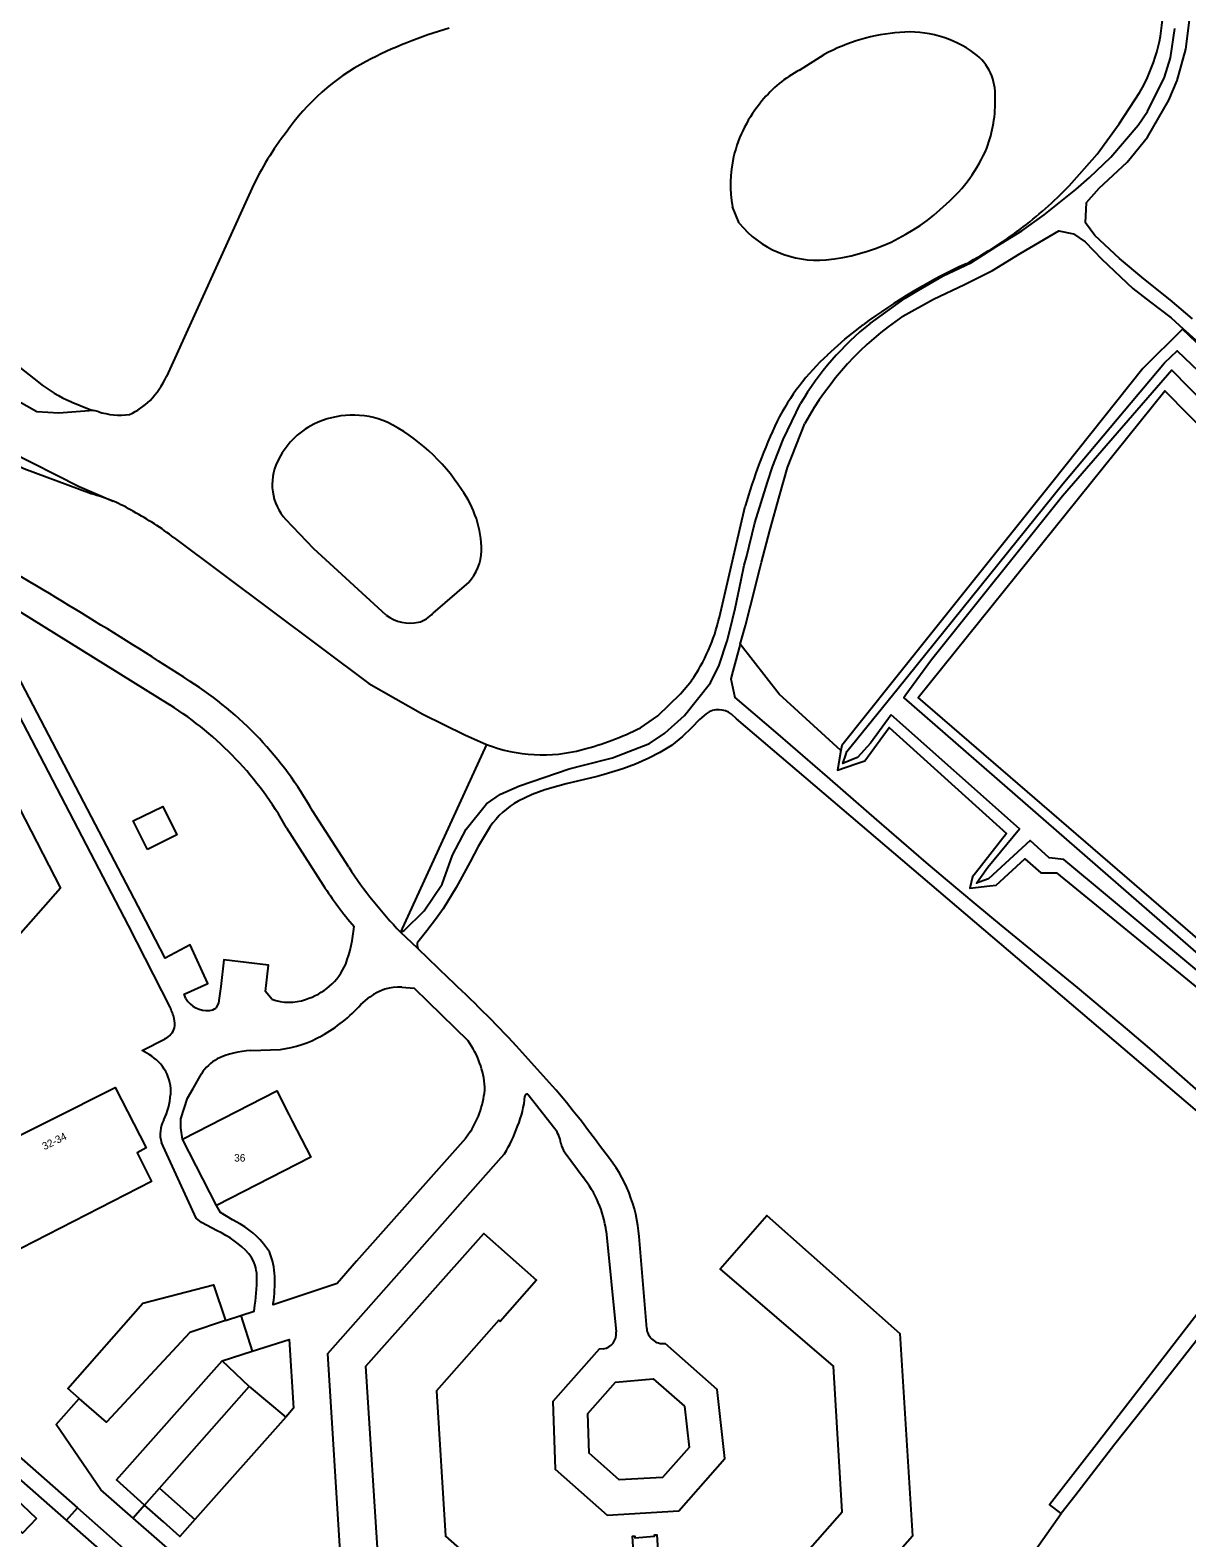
# Model space of a CAD drawing. Extents: x 162074 to 163034, y 381824 to 382557.
# Drawn here: x 162697.9 to 162851.8, y 382189.9 to 382390.5 of the extents above; entities that cross this region are included whole.
import ezdxf

# ---------------------------------------------------------------- set-up
doc = ezdxf.new("R2010")
doc.units = 0
for name, color, linetype in [('IMGEO_Erf', 7, 'Continuous'), ('IMGEO_Groenvoorziening', 7, 'Continuous'), ('IMGEO_Loofbos', 7, 'Continuous'), ('IMGEO_Meer_plas_ven_vijver', 7, 'Continuous'), ('IMGEO_Moeras', 7, 'Continuous'), ('IMGEO_Pand', 7, 'Continuous'), ('IMGEO_Pand_nummerreeks', 7, 'Continuous'), ('IMGEO_Parkeervlak_halfverhard', 7, 'Continuous'), ('IMGEO_Rijbaan_lokaal_halfverhard', 7, 'Continuous'), ('IMGEO_Rijbaan_lokaal_open', 7, 'Continuous'), ('IMGEO_Voetpad_gesloten', 7, 'Continuous'), ('IMGEO_Waterloop', 7, 'Continuous')]:
    doc.layers.add(name, color=color, linetype=linetype)

msp = doc.modelspace()

# ---------------------------------------------------------------- linework, layer by layer
at = {"layer": 'IMGEO_Erf'}
for points in [[(162687.57, 382353.03), (162691.15, 382349.79), (162699.04, 382343.63)], [(162703.4, 382341.04), (162705.79, 382340.04), (162706.37, 382339.89)]]:
    msp.add_lwpolyline(points, dxfattribs=at)
msp.add_arc((162710.17, 382357.46), 17.75, 231.1627, 247.6064, dxfattribs=at)
at = {"layer": 'IMGEO_Groenvoorziening'}
msp.add_lwpolyline([(162805.78, 382294.64), (162805.31, 382292.02), (162807.75, 382292.85), (162808.97, 382293.27), (162812.18, 382297.68), (162827.81, 382283.6), (162823.69, 382278.34), (162823.29, 382277.83), (162822.91, 382276.33), (162825.57, 382276.63), (162826.44, 382276.73), (162830.26, 382280.21), (162832.38, 382278.35), (162834.43, 382278.35), (162869.81, 382249.48), (162872.03, 382252.27), (162905.03, 382293.74), (162906.16, 382295.16), (162907.79, 382297.19), (162894.84, 382309.69), (162877.84, 382325.32), (162851.23, 382350.68)], dxfattribs=at)
at = {"layer": 'IMGEO_Loofbos'}
for points in [[(162851.23, 382350.68), (162845.94, 382345.47), (162833.81, 382330.23), (162812.56, 382303.64), (162805.9, 382295.3), (162805.78, 382294.64)], [(162851.31, 382350.76), (162851.23, 382350.68)], [(162898.73, 382296.02), (162868.1, 382256.78), (162816.06, 382301.69), (162848.87, 382342.5), (162855.01, 382336.26), (162898.73, 382296.02)], [(162805.78, 382294.64), (162797.57, 382302.12), (162792.39, 382308.8)], [(162755.38, 382155.85), (162769.43, 382155.17), (162774.03, 382139.85), (162790.24, 382139.85), (162817.79, 382168.6), (162835.07, 382193.12)]]:
    msp.add_lwpolyline(points, dxfattribs=at)
at = {"layer": 'IMGEO_Meer_plas_ven_vijver'}
for points in [[(162800.27, 382385.17), (162803.55, 382387.22)], [(162836.49, 382370.15), (162839.87, 382373.97), (162842.8, 382378.03), (162845.53, 382382.23)], [(162727.45, 382369.51), (162716.05, 382344.41)], [(162792.25, 382364.8), (162791.37, 382366.96)], [(162803.99, 382347.26), (162806.29, 382349.36), (162808.74, 382351.29)], [(162706.37, 382339.89), (162701.75, 382339.51), (162698.8, 382339.72), (162691.1, 382344.05)], [(162706.96, 382339.75), (162706.37, 382339.89)], [(162695.2, 382334.46), (162704.46, 382329.77), (162708.96, 382327.82)], [(162789.61, 382312.38), (162791.76, 382321.61), (162793.05, 382327.15)], [(162745.29, 382312.64), (162735.65, 382321.48), (162731.92, 382325.38)], [(162717.1, 382322.93), (162742.96, 382303.55), (162750.18, 382299.49), (162755.74, 382296.72), (162758.65, 382295.44)], [(162756.27, 382317.02), (162751.5, 382312.92)], [(162779.1, 382297.65), (162781.4, 382299.25), (162784.42, 382302.19), (162785.88, 382303.93)]]:
    msp.add_lwpolyline(points, dxfattribs=at)
for centre, radius, start, end in [((162826.5, 382393.48), 22.1, 329.4165, 359.5048), ((162768.72, 382337.01), 55.78, 105.653, 117.9106), ((162815.32, 382365.78), 24.46, 93.9619, 118.7606), ((162814.91, 382375.72), 14.52, 53.4363, 95.0559), ((162819.67, 382382.01), 6.62, 355.7434, 54.0684), ((162756.68, 382359.72), 30.08, 117.8927, 145.2129), ((162807.73, 382371), 16.01, 117.7714, 141.0754), ((162809.36, 382369.23), 18.4, 139.9868, 166.1128), ((162809.24, 382380.82), 17.05, 339.2834, 2.3555), ((162764.72, 382351.69), 41.31, 142.4237, 154.4472), ((162806.07, 382382.96), 20.79, 311.4007, 336.8491), ((162808.06, 382369.98), 16.96, 167.5146, 190.2586), ((162797.45, 382406.79), 53.54, 307.4918, 316.821), ((162801.16, 382386.6), 26.8, 275.6326, 314.1423), ((162802.58, 382373.17), 13.29, 219.0143, 275.2394), ((162795.68, 382409.36), 56.66, 298.1599, 307.3288), ((162854.75, 382289.37), 77.14, 114.7817, 126.6144), ((162825.08, 382324.25), 31.21, 132.5152, 152.8962), ((162706.08, 382348.9), 10.94, 315.4285, 335.7502), ((162707.21, 382347.94), 9.46, 294.6698, 314.7973), ((162709.85, 382347.84), 8.59, 250.3619, 278.742), ((162740.84, 382327.57), 11.69, 66.908, 116.3394), ((162733.93, 382315.73), 25.35, 32.5261, 63.049), ((162863.73, 382307.07), 73.48, 154.704, 164.1473), ((162740.31, 382328.73), 10.42, 116.5535, 155.4103), ((162736.99, 382330.02), 6.87, 153.6362, 222.413), ((162743.87, 382321.1), 14.11, 0.4304, 35.8269), ((162701.16, 382309.15), 20.23, 58.6534, 67.3101), ((162693.09, 382291.71), 39.38, 52.4292, 61.8305), ((162751.4, 382321.45), 6.58, 317.7064, 357.9096), ((162748.47, 382316.89), 5.31, 233.246, 282.0814), ((162748.66, 382315.26), 3.68, 284.3726, 320.4271), ((162766.28, 382317.64), 23.91, 325.0107, 347.2859), ((162761.81, 382332.01), 38.46, 284.4539, 296.7137), ((162766.07, 382314.71), 20.65, 248.9494, 284.993)]:
    msp.add_arc(centre, radius, start, end, dxfattribs=at)
at = {"layer": 'IMGEO_Moeras'}
for points in [[(162706.06, 382328.78), (162697.07, 382332.1), (162691.92, 382334.59), (162690.11, 382335.64)], [(162758.65, 382295.44), (162747.2, 382270.48)]]:
    msp.add_lwpolyline(points, dxfattribs=at)
msp.add_arc((162701.06, 382308.91), 20.49, 67.3167, 75.8608, dxfattribs=at)
at = {"layer": 'IMGEO_Pand'}
for points in [[(162675.46, 382307.94), (162674.15, 382310.27), (162682.33, 382314.42), (162701.96, 382276.33), (162685.48, 382257.65), (162678.6, 382263.71), (162680.11, 382265.42), (162675.05, 382269.87), (162682.77, 382278.87), (162669.36, 382304.81), (162675.46, 382307.94)], [(162713.53, 382281.49), (162711.65, 382285.27), (162715.58, 382287.21), (162717.45, 382283.44), (162713.53, 382281.49)], [(162667.48, 382260.68), (162671.97, 382256.43), (162672.98, 382257.51), (162691.62, 382240.98), (162709.22, 382249.82), (162713.34, 382241.76), (162712.16, 382241.13), (162714.09, 382237.28), (162689.83, 382224.87), (162659.77, 382251.85), (162667.48, 382260.68)], [(162718.19, 382242.91), (162730.74, 382249.34), (162732.34, 382246.21), (162732.8, 382245.31), (162735.25, 382240.52), (162722.7, 382234.1)], [(162722.7, 382234.1), (162718.19, 382242.91)], [(162793.11, 382178.82), (162805.96, 382193.37), (162804.77, 382212.73), (162789.7, 382225.68), (162795.92, 382232.77), (162813.63, 382217.09), (162815.31, 382190.13), (162797.46, 382169.91)], [(162744.29, 382185.75), (162742.6, 382212.72), (162758.26, 382230.37), (162765.27, 382224.19), (162760.45, 382218.69), (162760.27, 382218.85), (162751.98, 382209.44), (162753.18, 382190.1), (162767.75, 382177.26)], [(162715.14, 382196.5), (162727.07, 382210.04)], [(162727.07, 382210.04), (162731.93, 382205.96)], [(162731.93, 382205.96), (162719.85, 382192.35)], [(162696.05, 382201.08), (162704.21, 382193.87)], [(162702.76, 382192.23), (162694.6, 382199.43)], [(162713.16, 382194.25), (162715.14, 382196.5)], [(162715.14, 382196.5), (162719.85, 382192.35)], [(162698.79, 382192.46), (162696.93, 382190.51), (162694.04, 382193.27), (162695.9, 382195.22), (162698.79, 382192.46)], [(162702.76, 382192.23), (162704.21, 382193.87)], [(162704.21, 382193.87), (162712.66, 382186.41)], [(162719.85, 382192.35), (162717.84, 382190.09), (162715.65, 382192.04), (162713.16, 382194.25)], [(162711.21, 382184.77), (162702.76, 382192.23)], [(162778.2, 382187.97), (162778.06, 382190.11), (162778.38, 382190.13), (162778.38, 382189.91), (162780.98, 382190.12), (162780.97, 382190.3), (162781.29, 382190.31), (162781.4, 382188.21)]]:
    msp.add_lwpolyline(points, dxfattribs=at)
at = {"layer": 'IMGEO_Parkeervlak_halfverhard'}
for points in [[(162704.47, 382208.45), (162702.96, 382209.77), (162712.91, 382221.1), (162722.33, 382223.55), (162723.93, 382218.79)], [(162727.07, 382210.04), (162723.49, 382213.44)]]:
    msp.add_lwpolyline(points, dxfattribs=at)
at = {"layer": 'IMGEO_Rijbaan_lokaal_halfverhard'}
for points in [[(162723.93, 382218.79), (162719.15, 382217.2), (162708.08, 382205.28), (162704.47, 382208.45)], [(162723.93, 382218.79), (162725.97, 382219.47)], [(162723.49, 382213.44), (162727.48, 382214.71)], [(162713.16, 382194.25), (162709.4, 382197.6), (162723.49, 382213.44)], [(162711.63, 382192.52), (162707.32, 382196.28), (162701.37, 382204.95), (162704.47, 382208.45)]]:
    msp.add_lwpolyline(points, dxfattribs=at)
at = {"layer": 'IMGEO_Rijbaan_lokaal_open'}
for points in [[(162716.54, 382260.48), (162710.99, 382271.38), (162685.25, 382320.78)], [(162689.5, 382317.47), (162716.52, 382300.7)], [(162718.63, 382261.64), (162718.41, 382262.21), (162721.57, 382263.65), (162719.22, 382268.78), (162715.9, 382267.03), (162713.33, 382271.99), (162689.5, 382317.47)], [(162740.3, 382279.11), (162735.49, 382286.6)], [(162732.04, 382284.34), (162736.89, 382276.73)], [(162749.48, 382268.28), (162747.2, 382270.48)], [(162753.61, 382264.31), (162749.48, 382268.28)], [(162730.08, 382261.56), (162729.22, 382262.58), (162729.62, 382266.1), (162723.68, 382266.77), (162723.28, 382263.25), (162723.06, 382261.68), (162722.96, 382261.04), (162722.63, 382260.38)], [(162747.38, 382263.14), (162749.03, 382263), (162750.82, 382261.26), (162756.18, 382256.02)], [(162741.93, 382260.85), (162743.11, 382261.85)], [(162713.76, 382254.18), (162712.84, 382254.73), (162715.87, 382256.3)], [(162727.28, 382254.71), (162731.23, 382254.88)], [(162767.43, 382250), (162762.64, 382255.32)], [(162718.19, 382242.91), (162717.99, 382244.46), (162717.98, 382245.65), (162718.88, 382248.38), (162719.6, 382249.68), (162720.7, 382251.64)], [(162764.12, 382248.92), (162767.72, 382244.33)], [(162722.81, 382230.74), (162720.72, 382231.83), (162720.03, 382232.41), (162715.38, 382242.47)], [(162756.45, 382243.9), (162755.85, 382243.03), (162741.34, 382226.68), (162738.76, 382223.73), (162730.24, 382220.89), (162730.27, 382221.06)], [(162744.96, 382167.36), (162740.18, 382171.69), (162737.52, 382214.41), (162760.58, 382240.47), (162761.03, 382240.98)], [(162769.08, 382241.12), (162771.47, 382237.88)], [(162725.89, 382231.63), (162724.86, 382232.2), (162723.26, 382233.18), (162722.7, 382234.1)], [(162774.57, 382230.7), (162775.88, 382217.29)], [(162779.95, 382217.75), (162778.92, 382229.96)], [(162725.97, 382219.47), (162727.73, 382220.05), (162727.83, 382220.84)], [(162725.97, 382219.47), (162727.48, 382214.71)], [(162727.48, 382214.71), (162732.39, 382216.29), (162732.94, 382207.13), (162731.93, 382205.96)], [(162774.14, 382215.05), (162773.63, 382214.99), (162767.45, 382208.05), (162767.77, 382199.04), (162774.68, 382192.89), (162784.22, 382193.49), (162790.33, 382200.43), (162789.31, 382209.64), (162782.39, 382215.75)], [(162784.96, 382207.4), (162785.6, 382201.93), (162782.06, 382197.93), (162776.28, 382197.62), (162772.28, 382201.15), (162772.1, 382206.42), (162775.8, 382210.61), (162780.81, 382211.06), (162784.96, 382207.4)], [(162713.16, 382194.25), (162711.63, 382192.52)], [(162729.13, 382177.2), (162711.63, 382192.52)]]:
    msp.add_lwpolyline(points, dxfattribs=at)
for centre, radius, start, end in [((162345.04, 381724.9), 689.33, 57.12517, 59.79092), ((162692.8, 382262.61), 48.97, 29.3302, 57.3513), ((162692.06, 382261.96), 45.82, 29.2477, 57.7409), ((162791.17, 382312.71), 60.97, 213.4513, 223.8408), ((162786.95, 382309.83), 60.01, 213.4711, 220.0593), ((162721.88, 382272.88), 19.21, 339.764, 355.015), ((162732.19, 382269.62), 8.43, 286.3504, 336.3166), ((162607.11, 382108.26), 214.05, 43.3969, 46.8067), ((162746.99, 382256.74), 6.41, 86.5204, 127.2642), ((162707.7, 382256.46), 9.72, 14.978, 24.445), ((162721.48, 382263.37), 3.34, 211.1218, 275.242), ((162721.51, 382261.97), 1.95, 278.2811, 305.0152), ((162732.37, 382267.67), 6.53, 249.4614, 289.6439), ((162726.97, 382274.32), 20.13, 298.9151, 317.986), ((162713.95, 382258.25), 3.21, 351.0379, 12.9895), ((162715.01, 382258.32), 2.19, 292.9148, 344.8536), ((162729.56, 382269.07), 14.29, 276.6834, 300.0046), ((162746.28, 382248.94), 12.17, 4.2859, 35.5669), ((162710.92, 382249.22), 5.72, 356.1937, 60.1605), ((162727.98, 382242.17), 12.56, 93.1859, 114.3194), ((162725.99, 382248.09), 6.37, 120.0098, 146.1372), ((162662.26, 382160.08), 138.36, 35.7638, 40.5311), ((162706.43, 382249.8), 10.23, 335.2813, 354.6435), ((162746.24, 382250.58), 12.2, 326.8168, 356.5908), ((162749.84, 382249.94), 13.97, 337.7791, 354.7939), ((162764.03, 382248.65), 0.281, 72.3517, 175.8911), ((162719.35, 382243.56), 4.12, 151.5865, 195.3993), ((162743.66, 382251.45), 20.28, 328.934, 340.4433), ((162764.54, 382241.84), 4.03, 7.8209, 38.076), ((162771.81, 382243.02), 3.33, 190.951, 214.7891), ((162759.43, 382228.55), 19.55, 4.1372, 39.3703), ((162759.99, 382228.68), 14.71, 7.8554, 38.6957), ((162717.57, 382219.12), 12.74, 42.1377, 65.7364), ((162720.33, 382221.96), 11.16, 32.3006, 60.1018), ((162721.27, 382224.37), 9.2, 1.9255, 22.7242), ((162723.12, 382224.59), 4.97, 6.063, 38.2654), ((162705.37, 382224.2), 22.71, 351.4991, 2.315), ((162708.96, 382224.04), 21.52, 352.0378, 1.6973), ((162773.87, 382217.05), 2.02, 277.6405, 6.7833), ((162782.11, 382217.9), 2.17, 183.9582, 277.4349)]:
    msp.add_arc(centre, radius, start, end, dxfattribs=at)
at = {"layer": 'IMGEO_Voetpad_gesloten'}
for points in [[(162809.67, 382351.46), (162814.33, 382354.8), (162816.1, 382355.9), (162819.38, 382357.78), (162823.07, 382359.52), (162826.5, 382361.75), (162829.83, 382363.8), (162832.8, 382365.9), (162837.02, 382369.28), (162838.84, 382370.87), (162841.67, 382373.56), (162845.32, 382377.82), (162846.56, 382379.64), (162848.83, 382384.23), (162849.61, 382386.8), (162850.19, 382390.68)], [(162852.54, 382352.07), (162849.56, 382354.58), (162846.06, 382357.41), (162842.82, 382360.1), (162839.53, 382363.17), (162838.3, 382364.83), (162838.43, 382367.53), (162840.12, 382369.47), (162843.87, 382372.93), (162846.54, 382376.22), (162849.41, 382381.16), (162850.49, 382383.78), (162851.66, 382387.93), (162852.18, 382392.16)], [(162814.03, 382352.42), (162818.1, 382354.69), (162822.23, 382356.65), (162825.92, 382358.49), (162829.61, 382360.78), (162834.78, 382363.76), (162836.73, 382363.38), (162838.26, 382362.33), (162840.47, 382360.01), (162844.59, 382356.12), (162846.94, 382354.31), (162849.72, 382352.2), (162851.31, 382350.76)], [(162853.81, 382348.48), (162851.31, 382350.76)], [(162747.2, 382270.48), (162747.62, 382270.63), (162750.35, 382273.32), (162752.73, 382276.85), (162754.1, 382280.71), (162755.94, 382284.16), (162758.61, 382287.55), (162760.48, 382288.81), (162763.02, 382289.94), (162769.62, 382292.2), (162771.55, 382292.7), (162775.37, 382293.66), (162780.31, 382295.59), (162782.35, 382296.94), (162784.99, 382299.28), (162788.44, 382303.66), (162789.58, 382306.01), (162790.66, 382309.21), (162791, 382310.59), (162791.72, 382313.53), (162792.51, 382317.35), (162792.92, 382319.29), (162793.2, 382320.37), (162794.34, 382324.91), (162796, 382330.34), (162796.69, 382332.37), (162798.08, 382336.02), (162800.41, 382340.81)], [(162792.39, 382308.8), (162793.09, 382311.29), (162793.73, 382313.88), (162794.99, 382318.82), (162795.22, 382319.7), (162796.33, 382323.9), (162797.6, 382328.54), (162798.69, 382332.3), (162800.99, 382338.15)], [(162792.39, 382308.8), (162791.4, 382305.21), (162791.13, 382304.17), (162791.67, 382301.69), (162794.08, 382299.65), (162797.38, 382296.81), (162800.67, 382293.98), (162803.96, 382291.13), (162806.02, 382289.34), (162810.52, 382285.43), (162813.8, 382282.58), (162817.09, 382279.74), (162819.65, 382277.56), (162823.74, 382274.14), (162827.09, 382271.38), (162831.98, 382267.38), (162833.82, 382265.88), (162837.18, 382263.11), (162840.52, 382260.33), (162843.85, 382257.53), (162847.15, 382254.71), (162850.41, 382251.86), (162853.66, 382248.99)], [(162787.87, 382299.54), (162786.98, 382298.75), (162785.91, 382297.65), (162784.71, 382296.49), (162783.23, 382295.32), (162781.7, 382294.37), (162780.24, 382293.6), (162778.46, 382292.81), (162776.78, 382292.19), (162774.3, 382291.43), (162773.35, 382291.18), (162769.23, 382290.19), (162768.13, 382289.9), (162766.41, 382289.4), (162764.72, 382288.79), (162762.86, 382287.9)], [(162863.6, 382236.74), (162862.75, 382238.2), (162861.9, 382239.12), (162860.96, 382239.99), (162791.89, 382298.86), (162791.23, 382299.48)], [(162759.12, 382284.52), (162757.53, 382281.85), (162756.44, 382279.83), (162754.59, 382276.4), (162752.86, 382273.56), (162751.96, 382272.32), (162750.71, 382270.65), (162749.67, 382269.37), (162749.48, 382269.15), (162749.43, 382268.99), (162749.43, 382268.6), (162749.48, 382268.28)], [(162875.45, 382249.32), (162873.32, 382245.33), (162870.87, 382239.65), (162869.04, 382237.05), (162866.54, 382233.8), (162863.7, 382230.1), (162861.04, 382226.61), (162857.83, 382222.39), (162855.73, 382219.63), (162853.07, 382216.15), (162849.89, 382212.05), (162847.68, 382209.24), (162844.96, 382205.8), (162842.23, 382202.35), (162839.55, 382198.91), (162836.87, 382195.44), (162835.07, 382193.12)], [(162835.07, 382193.12), (162833.53, 382194.32), (162840.03, 382202.72), (162854.01, 382220.8), (162862.99, 382232.41)]]:
    msp.add_lwpolyline(points, dxfattribs=at)
for centre, radius, start, end in [((162837, 382318.35), 41.09, 123.9847, 151.1904), ((162833.61, 382321.31), 38.5, 128.4411, 149.5682), ((162789.51, 382297.32), 2.75, 51.4062, 126.5812), ((162767.91, 382278.54), 10.63, 118.362, 145.7815)]:
    msp.add_arc(centre, radius, start, end, dxfattribs=at)
at = {"layer": 'IMGEO_Waterloop'}
for points in [[(162812.46, 382299.38), (162809.7, 382295.63), (162807.98, 382293.72), (162807.17, 382293.38), (162806.02, 382292.9), (162806.42, 382294.06), (162806.58, 382294.5), (162813.38, 382302.93), (162835.31, 382330.11), (162848.84, 382346.21), (162850.51, 382347.8), (162876.08, 382323.43)], [(162856.81, 382338.12), (162849.8, 382345.23), (162835.24, 382328.48), (162817.83, 382306.69), (162814.42, 382302.04), (162814.13, 382301.65), (162868.42, 382254.39), (162868.89, 382254.98), (162900.3, 382294.58), (162902.05, 382296.48), (162856.81, 382338.12)], [(162869.48, 382251.79), (162835.44, 382280.15), (162833.47, 382280.36), (162830.93, 382282.66), (162825.39, 382277.56), (162824.78, 382277.34), (162823.82, 382276.99), (162824.35, 382277.74), (162825.32, 382279.13), (162829.55, 382284.2), (162812.46, 382299.38)]]:
    msp.add_lwpolyline(points, dxfattribs=at)

# ---------------------------------------------------------------- texts
at = {"layer": 'IMGEO_Pand_nummerreeks'}
for s, rotation, p in [('32-34', 26.5252, (162699.83, 382241.45)), ('36', 360, (162725.07, 382239.95))]:
    msp.add_text(s, height=1, rotation=rotation, dxfattribs=at).set_placement(p)

doc.saveas('drawing.dxf')
